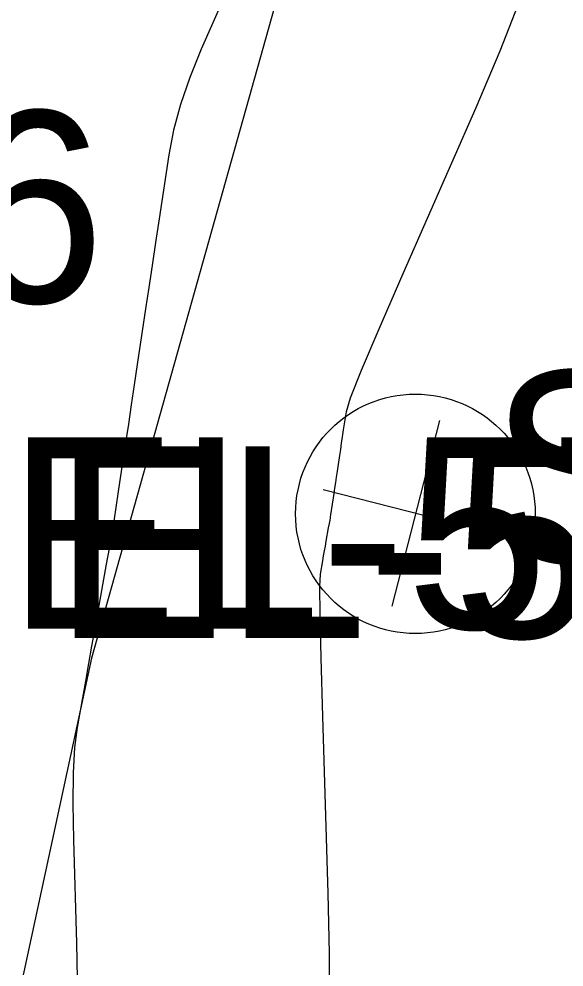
# Model space of a CAD drawing. Extents: x 1724534 to 1727318, y 657156 to 660047.
# Drawn here: x 1725537.44 to 1725548.81, y 659442.27 to 659462.06 of the extents above; entities that cross this region are included whole.
import ezdxf

# ---------------------------------------------------------------- set-up
doc = ezdxf.new("R2010")
doc.units = 0
for name, color, linetype in [('SURVEY - CONTOURS - Intermediate with optional Text', 7, 'Continuous'), ('SURVEY - DTM - Breaklines - Points - Elevations', 7, 'Continuous'), ('SURVEY - DTM - Breaklines - Points - Numbers', 7, 'Continuous'), ('SURVEY - NON-TRANSPORTATION - Features - Points - Elevations', 7, 'Continuous'), ('SURVEY - NON-TRANSPORTATION - Features - Points - Numbers', 7, 'Continuous'), ('SURVEY - UTILITIES - Electric (Lighting) - Points - Locators', 7, 'Continuous'), ('SURVEY - UTILITIES - Electric (Lighting) with Text', 7, 'Continuous'), ('SURVEY - UTILITIES - Fiber Optic Cable (Underground) with Text', 7, 'Continuous')]:
    doc.layers.add(name, color=color, linetype=linetype)

msp = doc.modelspace()

# ---------------------------------------------------------------- linework, layer by layer
at = {"layer": 'SURVEY - CONTOURS - Intermediate with optional Text'}
for points in [[(1725541.944, 659463.028), (1725541.241, 659461.431), (1725541.001, 659460.844), (1725540.808, 659460.281), (1725540.662, 659459.742), (1725540.564, 659459.228), (1725540.363, 659457.888), (1725540.289, 659457.394), (1725540.217, 659456.917), (1725540.148, 659456.457), (1725540.082, 659456.013), (1725539.908, 659454.851), (1725539.843, 659454.422), (1725539.781, 659454.007), (1725539.721, 659453.605), (1725539.663, 659453.217), (1725539.51, 659452.2), (1725539.46, 659451.866), (1725539.424, 659451.627), (1725539.402, 659451.482), (1725539.395, 659451.432), (1725539.393, 659451.424), (1725539.385, 659451.375), (1725539.36, 659451.235), (1725539.318, 659451.004), (1725539.261, 659450.682), (1725539.086, 659449.7), (1725539.02, 659449.333), (1725538.955, 659448.967), (1725538.89, 659448.602), (1725538.825, 659448.238), (1725538.652, 659447.27), (1725538.598, 659446.851), (1725538.567, 659446.32), (1725538.559, 659445.678), (1725538.573, 659444.924), (1725538.641, 659442.764), (1725538.656, 659442.025)], [(1725547.849, 659462.349), (1725547.477, 659461.39), (1725546.972, 659460.205), (1725545.449, 659456.742), (1725544.946, 659455.588), (1725544.581, 659454.723), (1725544.354, 659454.147), (1725544.264, 659453.86), (1725544.207, 659453.481), (1725544.186, 659453.341), (1725544.165, 659453.206), (1725544.146, 659453.076), (1725544.127, 659452.95), (1725544.078, 659452.621), (1725544.06, 659452.499), (1725544.042, 659452.382), (1725544.025, 659452.268), (1725544.008, 659452.158), (1725543.941, 659451.708), (1725543.935, 659451.667), (1725543.932, 659451.65), (1725543.93, 659451.637), (1725543.923, 659451.597), (1725543.911, 659451.532), (1725543.895, 659451.44), (1725543.845, 659451.162), (1725543.826, 659451.058), (1725543.808, 659450.955), (1725543.79, 659450.851), (1725543.771, 659450.748), (1725543.722, 659450.474), (1725543.712, 659450.211), (1725543.716, 659449.628), (1725543.737, 659448.725), (1725543.772, 659447.501), (1725543.888, 659443.812), (1725543.914, 659442.549), (1725543.906, 659441.526)]]:
    msp.add_lwpolyline(points, dxfattribs=at)
at = {"layer": 'SURVEY - UTILITIES - Electric (Lighting) - Points - Locators'}
for p, q in [((1725545.23, 659449.802), (1725546.22, 659453.678)), ((1725547.663, 659451.245), (1725543.787, 659452.235))]:
    msp.add_line(p, q, dxfattribs=at)
at = {"layer": 'SURVEY - UTILITIES - Electric (Lighting) with Text'}
msp.add_line((1725552.252, 659450.06), (1725548.134, 659451.112), dxfattribs=at)
msp.add_circle((1725545.712, 659451.731), 2.5, dxfattribs=at)
at = {"layer": 'SURVEY - UTILITIES - Fiber Optic Cable (Underground) with Text'}
msp.add_lwpolyline([(1725620.739, 659775.717), (1725611.515, 659729.876), (1725595.678, 659670.817), (1725588.852, 659637.987), (1725579.945, 659608.985), (1725572.052, 659574.699), (1725561.954, 659530.586), (1725538.949, 659448.715), (1725526.808, 659392.271), (1725505.744, 659313.434), (1725493.556, 659248.407)], dxfattribs=at)

# ---------------------------------------------------------------- texts
at = {"layer": 'SURVEY - DTM - Breaklines - Points - Elevations'}
msp.add_text('EL-571.87', height=4, dxfattribs=at).set_placement((1725537.186, 659449.331))
at = {"layer": 'SURVEY - DTM - Breaklines - Points - Numbers'}
msp.add_text('S103', height=4, dxfattribs=at).set_placement((1725547.26, 659450.712))
at = {"layer": 'SURVEY - NON-TRANSPORTATION - Features - Points - Elevations'}
msp.add_text('EL-544.37', height=4, dxfattribs=at).set_placement((1725538.162, 659449.14))
at = {"layer": 'SURVEY - NON-TRANSPORTATION - Features - Points - Numbers'}
msp.add_text('S1636', height=4, dxfattribs=at).set_placement((1725523.764, 659456.14))

doc.saveas('drawing.dxf')
